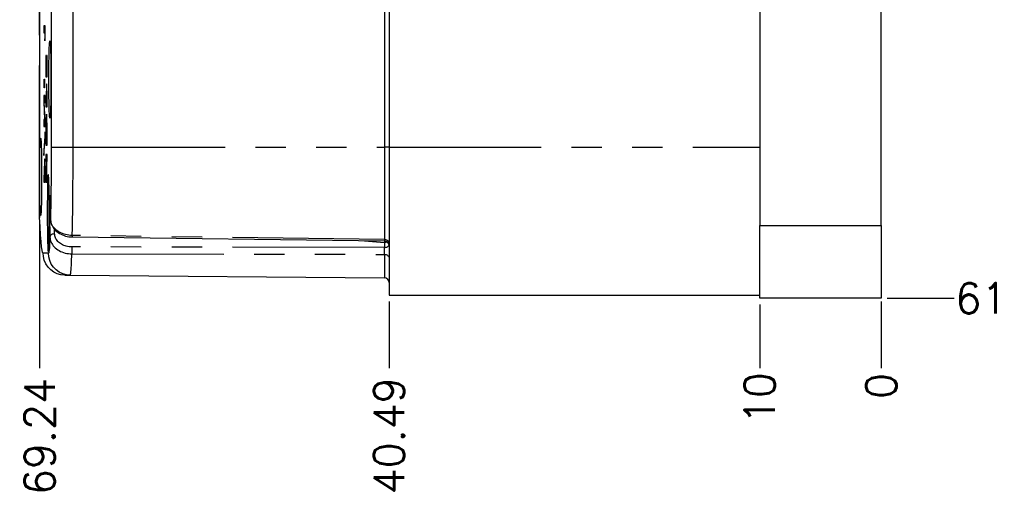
# Model space of a CAD drawing. Extents: x 2651 to 11825, y -3833 to 1075.
# Tile 430 of 656: x 4806 to 4887, y -3186 to -3147. Entities that reach past the tile are written whole.
import ezdxf

# ---------------------------------------------------------------- set-up
doc = ezdxf.new("R2010")
doc.units = 0
doc.header["$LTSCALE"] = 10
doc.linetypes.add('PHANTOM', pattern=[2.5, 1.25, -0.25, 0.25, -0.25, 0.25, -0.25])
doc.layers.get('0').update_dxf_attribs({"linetype": 'CONTINUOUS'})
doc.layers.get('Defpoints').update_dxf_attribs({"linetype": 'CONTINUOUS'})
doc.layers.add('DIM', color=3, linetype='CONTINUOUS')
doc.layers.add('LAYER_108', color=7, linetype='CONTINUOUS')
doc.styles.get("Standard").update_dxf_attribs({"font": 'romans.shx'})
doc.dimstyles.new('1-1', dxfattribs={"dimtxt": 2.5, "dimasz": 2.5, "dimexe": 1, "dimexo": 0.5, "dimtad": 0, "dimrnd": 1.38778e-17, "dimzin": 9, "dimdsep": 46, "dimtxsty": 'Standard', "dimblk": 'CLOSED', "dimcen": 0, "dimclrd": 3, "dimclre": 3, "dimclrt": 3, "dimazin": 2, "dimtfac": 0.75, "dimtofl": 0, "dimtmove": 0, "dimatfit": 3, "dimfxl": 0, "dimtolj": 1, "dimarcsym": 0})

# ---------------------------------------------------------------- blocks, each defined once
blk = doc.blocks.new('*D747')
at = {"layer": 'Defpoints', "color": 0}
for p in [(4876.454, -3109.358), (4876.454, -3170.112), (4876.454, -3176.112)]:
    blk.add_point(p, dxfattribs=at)
at = {"layer": 'DIM', "color": 3, "lineweight": -2}
blk.add_line((4876.454, -3170.612), (4876.454, -3176.112), dxfattribs=at)
at = {"layer": 'DIM', "color": 3, "insert": (4876.454, -3177.571), "char_height": 2.5, "attachment_point": 5, "rotation": 90}
blk.add_mtext('\\A1;0', dxfattribs=at)
blk = doc.blocks.new('_Closed')
at = {"color": 0, "linetype": 'ByBlock', "lineweight": -2}
for p, q in [((-1, 0.167), (0, 0)), ((-1, 0.167), (-1, -0.167)), ((0, 0), (-1, -0.167)), ((0, 0), (-1, 0))]:
    blk.add_line(p, q, dxfattribs=at)
blk = doc.blocks.new('*D748')
at = {"layer": 'Defpoints', "color": 0}
for p in [(4876.454, -3109.358), (4835.964, -3170.112), (4835.964, -3176.112)]:
    blk.add_point(p, dxfattribs=at)
at = {"layer": 'DIM', "color": 3, "lineweight": -2}
blk.add_line((4835.964, -3170.612), (4835.964, -3176.112), dxfattribs=at)
at = {"layer": 'DIM', "color": 3, "insert": (4835.964, -3181.678), "char_height": 2.5, "attachment_point": 5, "rotation": 90}
blk.add_mtext('\\A1;40.49', dxfattribs=at)
blk = doc.blocks.new('*D749')
at = {"layer": 'Defpoints', "color": 0}
for p in [(4876.454, -3109.358), (4807.215, -3163.693), (4807.215, -3176.112)]:
    blk.add_point(p, dxfattribs=at)
at = {"layer": 'DIM', "color": 3, "lineweight": -2}
blk.add_line((4807.215, -3164.193), (4807.215, -3176.112), dxfattribs=at)
at = {"layer": 'DIM', "color": 3, "insert": (4807.215, -3181.737), "char_height": 2.5, "attachment_point": 5, "rotation": 90}
blk.add_mtext('\\A1;69.24', dxfattribs=at)
blk = doc.blocks.new('*D3361')
at = {"layer": 'Defpoints', "color": 0}
for p in [(4876.454, -3109.358), (4866.454, -3170.358), (4866.454, -3176.112)]:
    blk.add_point(p, dxfattribs=at)
at = {"layer": 'DIM', "color": 3, "lineweight": -2}
blk.add_line((4866.454, -3170.858), (4866.454, -3176.112), dxfattribs=at)
at = {"layer": 'DIM', "color": 3, "insert": (4866.454, -3178.582), "char_height": 2.5, "attachment_point": 5, "rotation": 90}
blk.add_mtext('\\A1;10', dxfattribs=at)
blk = doc.blocks.new('*D3363')
at = {"layer": 'Defpoints', "color": 0}
for p in [(4876.454, -3109.358), (4876.454, -3170.358), (4882.454, -3170.358)]:
    blk.add_point(p, dxfattribs=at)
at = {"layer": 'DIM', "color": 3, "lineweight": -2}
blk.add_line((4876.954, -3170.358), (4882.454, -3170.358), dxfattribs=at)
at = {"layer": 'DIM', "color": 3, "insert": (4884.687, -3170.358), "char_height": 2.5, "attachment_point": 5}
blk.add_mtext('\\A1;61', dxfattribs=at)

msp = doc.modelspace()

# ---------------------------------------------------------------- linework, layer by layer
at = {"layer": 'LAYER_108', "color": 0, "linetype": 'Continuous'}
for p, q in [((4866.454, -3054.358), (4866.454, -3164.358)), ((4876.454, -3164.358), (4876.454, -3054.358)), ((4807.215, -3120.335), (4807.215, -3163.706)), ((4835.964, -3132.28), (4835.964, -3157.935)), ((4807.572, -3147.929), (4807.572, -3148.511)), ((4807.657, -3147.929), (4807.572, -3147.929)), ((4807.572, -3148.511), (4807.643, -3148.511)), ((4807.643, -3148.511), (4807.643, -3149.175)), ((4807.643, -3148.511), (4807.657, -3148.511)), ((4807.657, -3148.828), (4807.657, -3147.929)), ((4807.643, -3149.175), (4807.657, -3148.828)), ((4807.752, -3150.379), (4807.737, -3150.379)), ((4807.737, -3150.379), (4807.737, -3152.123)), ((4807.752, -3151.541), (4807.752, -3150.379)), ((4807.79, -3150.379), (4807.775, -3150.379)), ((4807.775, -3150.379), (4807.775, -3151.541)), ((4807.79, -3151.541), (4807.79, -3150.379)), ((4807.822, -3150.379), (4807.806, -3150.379)), ((4807.806, -3150.379), (4807.806, -3151.541)), ((4807.822, -3152.123), (4807.822, -3150.379)), ((4807.775, -3151.541), (4807.752, -3151.541)), ((4807.775, -3151.541), (4807.79, -3151.541)), ((4807.806, -3151.541), (4807.79, -3151.541)), ((4807.806, -3151.541), (4807.822, -3151.541)), ((4807.571, -3152.683), (4807.59, -3152.683)), ((4807.617, -3152.683), (4807.635, -3152.683)), ((4807.737, -3152.123), (4807.822, -3152.123)), ((4807.775, -3153.373), (4807.774, -3153.93)), ((4807.776, -3153.287), (4807.775, -3153.373)), ((4807.805, -3153.438), (4807.806, -3153.85)), ((4807.657, -3153.659), (4807.572, -3153.659)), ((4807.572, -3153.659), (4807.572, -3154.186)), ((4807.572, -3154.186), (4807.628, -3155.652)), ((4807.572, -3154.186), (4807.657, -3154.186)), ((4807.657, -3155.71), (4807.601, -3154.24)), ((4807.601, -3154.24), (4807.657, -3154.24)), ((4807.657, -3154.24), (4807.657, -3153.659)), ((4807.774, -3154.033), (4807.737, -3154.033)), ((4807.737, -3154.033), (4807.737, -3154.614)), ((4807.774, -3153.93), (4807.774, -3154.033)), ((4807.774, -3154.033), (4807.789, -3154.033)), ((4807.789, -3154.033), (4807.789, -3153.827)), ((4807.806, -3154.033), (4807.789, -3154.033)), ((4807.806, -3153.85), (4807.806, -3154.033)), ((4807.806, -3154.033), (4807.822, -3154.033)), ((4807.822, -3154.614), (4807.822, -3153.965)), ((4807.737, -3154.614), (4807.822, -3154.614)), ((4807.628, -3155.652), (4807.572, -3155.652)), ((4807.572, -3155.652), (4807.572, -3156.233)), ((4807.628, -3155.652), (4807.655, -3155.652)), ((4807.657, -3156.233), (4807.657, -3155.71)), ((4807.778, -3155.776), (4807.814, -3155.776)), ((4807.659, -3156.669), (4807.557, -3158.159)), ((4807.572, -3156.233), (4807.657, -3156.233)), ((4807.659, -3157.11), (4807.659, -3156.669)), ((4807.739, -3156.09), (4807.737, -3157.026)), ((4807.557, -3158.6), (4807.659, -3157.11)), ((4807.737, -3157.026), (4807.737, -3157.769)), ((4807.752, -3157.188), (4807.752, -3156.884)), ((4807.806, -3157.188), (4807.752, -3157.188)), ((4807.806, -3156.966), (4807.806, -3157.188)), ((4807.806, -3157.188), (4807.822, -3157.188)), ((4807.822, -3157.769), (4807.822, -3157.037)), ((4807.557, -3158.159), (4807.557, -3158.6)), ((4807.557, -3158.159), (4807.587, -3158.159)), ((4807.737, -3157.769), (4807.822, -3157.769)), ((4835.964, -3157.935), (4835.964, -3170.112)), ((4807.822, -3158.517), (4807.737, -3158.517)), ((4807.737, -3158.517), (4807.737, -3159.098)), ((4807.737, -3159.098), (4807.774, -3159.098)), ((4807.774, -3159.098), (4807.774, -3160.219)), ((4807.774, -3159.098), (4807.789, -3159.098)), ((4807.789, -3159.098), (4807.822, -3159.098)), ((4807.789, -3160.219), (4807.789, -3159.098)), ((4807.822, -3159.098), (4807.822, -3158.517)), ((4807.61, -3159.559), (4807.609, -3160.123)), ((4807.611, -3159.484), (4807.61, -3159.559)), ((4807.64, -3159.624), (4807.642, -3160.036)), ((4807.609, -3160.219), (4807.572, -3160.219)), ((4807.572, -3160.219), (4807.572, -3160.8)), ((4807.572, -3160.8), (4807.657, -3160.8)), ((4807.609, -3160.123), (4807.609, -3160.219)), ((4807.609, -3160.219), (4807.624, -3160.219)), ((4807.624, -3160.219), (4807.624, -3160.013)), ((4807.642, -3160.219), (4807.624, -3160.219)), ((4807.642, -3160.036), (4807.642, -3160.219)), ((4807.642, -3160.219), (4807.657, -3160.219)), ((4807.657, -3160.8), (4807.657, -3160.152)), ((4807.774, -3160.219), (4807.737, -3160.219)), ((4807.737, -3160.219), (4807.737, -3160.8)), ((4807.737, -3160.8), (4807.822, -3160.8)), ((4807.774, -3160.219), (4807.789, -3160.219)), ((4807.822, -3160.219), (4807.789, -3160.219)), ((4807.822, -3160.8), (4807.822, -3160.219)), ((4808.072, -3162.15), (4808.109, -3163.843)), ((4807.215, -3163.707), (4807.215, -3163.693)), ((4808.116, -3163.884), (4808.122, -3163.972)), ((4866.454, -3170.358), (4866.454, -3164.358)), ((4876.454, -3164.358), (4876.454, -3170.358)), ((4809.902, -3165.311), (4835.581, -3165.644)), ((4809.298, -3168.455), (4809.739, -3168.458)), ((4809.739, -3168.458), (4835.579, -3168.684)), ((4835.964, -3170.112), (4866.454, -3170.112)), ((4876.454, -3170.358), (4866.454, -3170.358))]:
    msp.add_line(p, q, dxfattribs=at)
at = {"layer": 'LAYER_108', "color": 253, "linetype": 'PHANTOM'}
for p, q in [((4807.215, -3163.693), (4807.215, -3120.349)), ((4808.17, -3146.046), (4808.17, -3157.935)), ((4809.967, -3157.935), (4809.967, -3146.033)), ((4835.579, -3145.81), (4835.579, -3157.935)), ((4807.737, -3157.026), (4807.752, -3157.026)), ((4808.17, -3157.935), (4809.967, -3157.935)), ((4809.967, -3157.935), (4835.579, -3157.935)), ((4835.964, -3157.935), (4835.579, -3157.935)), ((4835.579, -3157.935), (4835.579, -3165.53)), ((4835.964, -3157.935), (4866.454, -3157.935)), ((4808.044, -3162.039), (4808.029, -3162.514)), ((4808.11, -3163.835), (4808.072, -3162.142)), ((4808.026, -3162.627), (4808.029, -3162.514)), ((4808.026, -3163.612), (4808.063, -3165.303)), ((4808.111, -3163.865), (4808.11, -3163.835)), ((4808.448, -3165.053), (4808.44, -3164.676)), ((4866.454, -3164.358), (4876.454, -3164.358)), ((4835.579, -3165.53), (4809.904, -3165.19)), ((4833.94, -3165.623), (4835.579, -3165.768)), ((4835.579, -3165.53), (4835.581, -3165.644)), ((4835.579, -3166.176), (4809.865, -3166.13)), ((4835.579, -3165.768), (4835.579, -3166.176)), ((4807.942, -3166.645), (4807.501, -3166.641)), ((4809.865, -3166.704), (4835.579, -3166.744)), ((4835.579, -3166.744), (4835.579, -3168.684))]:
    msp.add_line(p, q, dxfattribs=at)
at = {"layer": 'LAYER_108', "color": 0, "linetype": 'Continuous'}
for points in [[(4808.058, -3155.533, 0), (4808.05, -3155.518, 0), (4808.042, -3155.472, 0), (4808.034, -3155.396, 0), (4808.027, -3155.291, 0), (4808.019, -3155.158, 0), (4808.012, -3154.998, 0), (4808.006, -3154.813, 0), (4808, -3154.603, 0), (4807.994, -3154.373, 0), (4807.989, -3154.122, 0), (4807.985, -3153.855, 0), (4807.982, -3153.573, 0), (4807.979, -3153.28, 0), (4807.977, -3152.978, 0), (4807.976, -3152.669, 0), (4807.975, -3152.358, 0), (4807.976, -3152.047, 0), (4807.977, -3151.738, 0), (4807.979, -3151.436, 0), (4807.982, -3151.143, 0), (4807.985, -3150.861, 0), (4807.989, -3150.594, 0), (4807.994, -3150.343, 0), (4808, -3150.113, 0), (4808.006, -3149.903, 0), (4808.012, -3149.718, 0), (4808.019, -3149.558, 0), (4808.027, -3149.424, 0), (4808.034, -3149.32, 0), (4808.042, -3149.244, 0), (4808.05, -3149.198, 0), (4808.058, -3149.183, 0)], [(4808.058, -3149.183, 0), (4808.067, -3149.198, 0), (4808.075, -3149.244, 0), (4808.083, -3149.32, 0), (4808.09, -3149.424, 0), (4808.098, -3149.558, 0), (4808.105, -3149.718, 0), (4808.111, -3149.903, 0), (4808.117, -3150.113, 0), (4808.123, -3150.343, 0), (4808.128, -3150.594, 0), (4808.132, -3150.861, 0), (4808.135, -3151.143, 0), (4808.138, -3151.436, 0), (4808.14, -3151.738, 0), (4808.141, -3152.047, 0), (4808.142, -3152.358, 0)], [(4807.58, -3152.33, 0), (4807.58, -3152.332, 0), (4807.579, -3152.336, 0), (4807.578, -3152.342, 0), (4807.577, -3152.35, 0), (4807.577, -3152.36, 0), (4807.576, -3152.373, 0), (4807.575, -3152.387, 0), (4807.575, -3152.402, 0), (4807.574, -3152.42, 0), (4807.574, -3152.439, 0), (4807.573, -3152.461, 0), (4807.573, -3152.485, 0), (4807.572, -3152.51, 0), (4807.572, -3152.537, 0), (4807.572, -3152.56, 0), (4807.571, -3152.583, 0), (4807.571, -3152.607, 0), (4807.571, -3152.632, 0), (4807.571, -3152.656, 0), (4807.571, -3152.683, 0)], [(4807.571, -3152.683, 0), (4807.571, -3152.713, 0), (4807.571, -3152.743, 0), (4807.571, -3152.772, 0), (4807.572, -3152.801, 0), (4807.572, -3152.829, 0), (4807.572, -3152.853, 0), (4807.573, -3152.876, 0), (4807.573, -3152.898, 0), (4807.573, -3152.918, 0), (4807.574, -3152.938, 0), (4807.574, -3152.954, 0), (4807.575, -3152.97, 0), (4807.575, -3152.984, 0), (4807.576, -3152.996, 0), (4807.577, -3153.007, 0), (4807.577, -3153.017, 0), (4807.578, -3153.025, 0), (4807.579, -3153.031, 0), (4807.579, -3153.034, 0), (4807.58, -3153.036, 0)], [(4807.59, -3152.683, 0), (4807.589, -3152.654, 0), (4807.589, -3152.624, 0), (4807.589, -3152.595, 0), (4807.589, -3152.566, 0), (4807.589, -3152.539, 0), (4807.588, -3152.514, 0), (4807.588, -3152.491, 0), (4807.588, -3152.469, 0), (4807.587, -3152.449, 0), (4807.587, -3152.429, 0), (4807.586, -3152.412, 0), (4807.586, -3152.397, 0), (4807.585, -3152.382, 0), (4807.585, -3152.37, 0), (4807.584, -3152.359, 0), (4807.583, -3152.348, 0), (4807.583, -3152.34, 0), (4807.582, -3152.335, 0), (4807.581, -3152.332, 0), (4807.58, -3152.33, 0)], [(4807.58, -3153.036, 0), (4807.581, -3153.034, 0), (4807.582, -3153.03, 0), (4807.583, -3153.025, 0), (4807.583, -3153.017, 0), (4807.584, -3153.006, 0), (4807.585, -3152.994, 0), (4807.585, -3152.979, 0), (4807.586, -3152.963, 0), (4807.586, -3152.945, 0), (4807.587, -3152.926, 0), (4807.587, -3152.904, 0), (4807.588, -3152.881, 0), (4807.588, -3152.857, 0), (4807.589, -3152.831, 0), (4807.589, -3152.808, 0), (4807.589, -3152.784, 0), (4807.589, -3152.76, 0), (4807.589, -3152.736, 0), (4807.589, -3152.711, 0), (4807.59, -3152.683, 0)], [(4807.626, -3152.33, 0), (4807.625, -3152.332, 0), (4807.624, -3152.336, 0), (4807.624, -3152.342, 0), (4807.623, -3152.35, 0), (4807.622, -3152.36, 0), (4807.622, -3152.372, 0), (4807.621, -3152.386, 0), (4807.62, -3152.401, 0), (4807.62, -3152.418, 0), (4807.619, -3152.436, 0), (4807.619, -3152.459, 0), (4807.618, -3152.483, 0), (4807.618, -3152.508, 0), (4807.618, -3152.535, 0), (4807.617, -3152.558, 0), (4807.617, -3152.581, 0), (4807.617, -3152.605, 0), (4807.617, -3152.63, 0), (4807.617, -3152.654, 0), (4807.617, -3152.683, 0)], [(4807.617, -3152.683, 0), (4807.617, -3152.713, 0), (4807.617, -3152.743, 0), (4807.617, -3152.772, 0), (4807.617, -3152.801, 0), (4807.617, -3152.829, 0), (4807.618, -3152.853, 0), (4807.618, -3152.877, 0), (4807.619, -3152.899, 0), (4807.619, -3152.92, 0), (4807.62, -3152.94, 0), (4807.62, -3152.956, 0), (4807.621, -3152.971, 0), (4807.621, -3152.985, 0), (4807.622, -3152.997, 0), (4807.622, -3153.008, 0), (4807.623, -3153.018, 0), (4807.624, -3153.026, 0), (4807.624, -3153.031, 0), (4807.625, -3153.034, 0), (4807.626, -3153.036, 0)], [(4807.635, -3152.683, 0), (4807.635, -3152.653, 0), (4807.635, -3152.623, 0), (4807.635, -3152.593, 0), (4807.635, -3152.564, 0), (4807.634, -3152.536, 0), (4807.634, -3152.513, 0), (4807.634, -3152.49, 0), (4807.633, -3152.469, 0), (4807.633, -3152.448, 0), (4807.632, -3152.429, 0), (4807.632, -3152.409, 0), (4807.631, -3152.39, 0), (4807.63, -3152.374, 0), (4807.63, -3152.36, 0), (4807.629, -3152.351, 0), (4807.628, -3152.344, 0), (4807.628, -3152.338, 0), (4807.627, -3152.334, 0), (4807.627, -3152.332, 0), (4807.626, -3152.33, 0)], [(4807.626, -3153.036, 0), (4807.627, -3153.034, 0), (4807.627, -3153.03, 0), (4807.628, -3153.025, 0), (4807.629, -3153.016, 0), (4807.63, -3153.005, 0), (4807.63, -3152.993, 0), (4807.631, -3152.979, 0), (4807.632, -3152.962, 0), (4807.632, -3152.944, 0), (4807.633, -3152.925, 0), (4807.633, -3152.903, 0), (4807.634, -3152.879, 0), (4807.634, -3152.853, 0), (4807.634, -3152.827, 0), (4807.635, -3152.804, 0), (4807.635, -3152.781, 0), (4807.635, -3152.758, 0), (4807.635, -3152.734, 0), (4807.635, -3152.71, 0), (4807.635, -3152.683, 0)], [(4807.798, -3152.704, 0), (4807.796, -3152.707, 0), (4807.794, -3152.715, 0), (4807.792, -3152.728, 0), (4807.79, -3152.748, 0), (4807.788, -3152.773, 0), (4807.786, -3152.802, 0), (4807.785, -3152.836, 0), (4807.783, -3152.875, 0), (4807.782, -3152.918, 0), (4807.781, -3152.964, 0), (4807.78, -3153.015, 0), (4807.779, -3153.068, 0), (4807.778, -3153.124, 0), (4807.777, -3153.204, 0), (4807.776, -3153.287, 0), (4807.776, -3153.287, 0)], [(4807.822, -3153.965, 0), (4807.822, -3153.741, 0), (4807.821, -3153.518, 0), (4807.821, -3153.431, 0), (4807.82, -3153.346, 0), (4807.82, -3153.262, 0), (4807.819, -3153.181, 0), (4807.818, -3153.122, 0), (4807.817, -3153.065, 0), (4807.816, -3153.011, 0), (4807.815, -3152.962, 0), (4807.814, -3152.916, 0), (4807.812, -3152.875, 0), (4807.811, -3152.837, 0), (4807.81, -3152.804, 0), (4807.808, -3152.775, 0), (4807.806, -3152.751, 0), (4807.804, -3152.732, 0), (4807.803, -3152.719, 0), (4807.8, -3152.708, 0), (4807.798, -3152.704, 0)], [(4808.142, -3152.358, 0), (4808.141, -3152.669, 0), (4808.14, -3152.978, 0), (4808.138, -3153.28, 0), (4808.135, -3153.573, 0), (4808.132, -3153.855, 0), (4808.128, -3154.122, 0), (4808.123, -3154.373, 0), (4808.117, -3154.603, 0), (4808.111, -3154.813, 0), (4808.105, -3154.998, 0), (4808.098, -3155.158, 0), (4808.09, -3155.291, 0), (4808.083, -3155.396, 0), (4808.075, -3155.472, 0), (4808.067, -3155.518, 0), (4808.058, -3155.533, 0)], [(4807.789, -3153.827, 0), (4807.789, -3153.691, 0), (4807.79, -3153.555, 0), (4807.79, -3153.529, 0), (4807.79, -3153.503, 0), (4807.79, -3153.477, 0), (4807.79, -3153.452, 0), (4807.791, -3153.433, 0), (4807.791, -3153.415, 0), (4807.791, -3153.397, 0), (4807.792, -3153.38, 0), (4807.792, -3153.365, 0), (4807.792, -3153.351, 0), (4807.793, -3153.339, 0), (4807.793, -3153.327, 0), (4807.794, -3153.317, 0), (4807.794, -3153.309, 0), (4807.795, -3153.301, 0), (4807.795, -3153.295, 0), (4807.796, -3153.29, 0), (4807.797, -3153.287, 0), (4807.798, -3153.285, 0)], [(4807.798, -3153.285, 0), (4807.798, -3153.287, 0), (4807.799, -3153.291, 0), (4807.8, -3153.297, 0), (4807.801, -3153.306, 0), (4807.801, -3153.315, 0), (4807.802, -3153.326, 0), (4807.803, -3153.339, 0), (4807.803, -3153.353, 0), (4807.803, -3153.368, 0), (4807.804, -3153.386, 0), (4807.804, -3153.404, 0), (4807.805, -3153.423, 0), (4807.805, -3153.438, 0)], [(4807.778, -3155.195, 0), (4807.774, -3155.202, 0), (4807.771, -3155.218, 0), (4807.767, -3155.243, 0), (4807.763, -3155.278, 0), (4807.76, -3155.326, 0), (4807.757, -3155.375, 0), (4807.754, -3155.432, 0), (4807.751, -3155.498, 0), (4807.749, -3155.572, 0), (4807.747, -3155.638, 0), (4807.745, -3155.708, 0), (4807.744, -3155.783, 0), (4807.742, -3155.863, 0), (4807.741, -3155.946, 0), (4807.74, -3156.026, 0), (4807.739, -3156.09, 0)], [(4807.752, -3156.884, 0), (4807.752, -3156.73, 0), (4807.752, -3156.575, 0), (4807.753, -3156.423, 0), (4807.754, -3156.362, 0), (4807.754, -3156.302, 0), (4807.755, -3156.245, 0), (4807.755, -3156.189, 0), (4807.756, -3156.137, 0), (4807.757, -3156.088, 0), (4807.758, -3156.043, 0), (4807.76, -3156.001, 0), (4807.761, -3155.954, 0), (4807.763, -3155.912, 0), (4807.765, -3155.876, 0), (4807.767, -3155.846, 0), (4807.769, -3155.817, 0), (4807.772, -3155.796, 0), (4807.774, -3155.783, 0), (4807.777, -3155.777, 0), (4807.778, -3155.776, 0)], [(4807.822, -3157.037, 0), (4807.822, -3156.8, 0), (4807.821, -3156.563, 0), (4807.82, -3156.329, 0), (4807.818, -3156.103, 0), (4807.818, -3156.019, 0), (4807.816, -3155.938, 0), (4807.815, -3155.86, 0), (4807.814, -3155.786, 0), (4807.812, -3155.716, 0), (4807.81, -3155.636, 0), (4807.808, -3155.563, 0), (4807.805, -3155.496, 0), (4807.803, -3155.435, 0), (4807.8, -3155.374, 0), (4807.797, -3155.323, 0), (4807.794, -3155.28, 0), (4807.791, -3155.246, 0), (4807.786, -3155.218, 0), (4807.782, -3155.201, 0), (4807.778, -3155.195, 0)], [(4807.778, -3155.776, 0), (4807.781, -3155.781, 0), (4807.784, -3155.793, 0), (4807.787, -3155.812, 0), (4807.789, -3155.838, 0), (4807.791, -3155.861, 0), (4807.793, -3155.888, 0), (4807.794, -3155.919, 0), (4807.796, -3155.954, 0), (4807.797, -3155.992, 0), (4807.798, -3156.036, 0), (4807.8, -3156.082, 0)], [(4807.8, -3156.082, 0), (4807.801, -3156.139, 0), (4807.802, -3156.199, 0), (4807.803, -3156.265, 0), (4807.804, -3156.334, 0), (4807.804, -3156.401, 0), (4807.805, -3156.469, 0), (4807.805, -3156.538, 0), (4807.806, -3156.646, 0), (4807.806, -3156.755, 0), (4807.806, -3156.966, 0)], [(4807.299, -3163.533, 0), (4807.291, -3163.518, 0), (4807.283, -3163.472, 0), (4807.275, -3163.396, 0), (4807.267, -3163.291, 0), (4807.26, -3163.158, 0), (4807.253, -3162.998, 0), (4807.246, -3162.813, 0), (4807.24, -3162.603, 0), (4807.235, -3162.373, 0), (4807.23, -3162.122, 0), (4807.226, -3161.855, 0), (4807.222, -3161.573, 0), (4807.22, -3161.28, 0), (4807.218, -3160.978, 0), (4807.216, -3160.669, 0), (4807.216, -3160.358, 0), (4807.216, -3160.047, 0), (4807.218, -3159.738, 0), (4807.22, -3159.436, 0), (4807.222, -3159.143, 0), (4807.226, -3158.861, 0), (4807.23, -3158.594, 0), (4807.235, -3158.343, 0), (4807.24, -3158.113, 0), (4807.246, -3157.903, 0), (4807.253, -3157.718, 0), (4807.26, -3157.558, 0), (4807.267, -3157.424, 0), (4807.275, -3157.32, 0), (4807.283, -3157.244, 0), (4807.291, -3157.198, 0), (4807.299, -3157.183, 0)], [(4807.299, -3157.183, 0), (4807.307, -3157.198, 0), (4807.315, -3157.244, 0), (4807.323, -3157.32, 0), (4807.331, -3157.424, 0), (4807.338, -3157.558, 0), (4807.345, -3157.718, 0), (4807.352, -3157.903, 0), (4807.358, -3158.113, 0), (4807.363, -3158.343, 0), (4807.368, -3158.594, 0), (4807.372, -3158.861, 0), (4807.376, -3159.143, 0), (4807.379, -3159.436, 0), (4807.381, -3159.738, 0), (4807.382, -3160.047, 0), (4807.382, -3160.358, 0)], [(4807.633, -3158.89, 0), (4807.631, -3158.894, 0), (4807.629, -3158.902, 0), (4807.627, -3158.917, 0), (4807.625, -3158.94, 0), (4807.623, -3158.965, 0), (4807.621, -3158.996, 0), (4807.62, -3159.031, 0), (4807.618, -3159.071, 0), (4807.617, -3159.116, 0), (4807.616, -3159.165, 0), (4807.615, -3159.217, 0), (4807.614, -3159.272, 0), (4807.613, -3159.34, 0), (4807.612, -3159.411, 0), (4807.611, -3159.484, 0), (4807.611, -3159.484, 0)], [(4807.657, -3160.152, 0), (4807.657, -3159.911, 0), (4807.656, -3159.672, 0), (4807.656, -3159.59, 0), (4807.655, -3159.509, 0), (4807.655, -3159.429, 0), (4807.654, -3159.352, 0), (4807.653, -3159.294, 0), (4807.652, -3159.238, 0), (4807.651, -3159.186, 0), (4807.65, -3159.137, 0), (4807.649, -3159.093, 0), (4807.647, -3159.053, 0), (4807.646, -3159.017, 0), (4807.644, -3158.985, 0), (4807.643, -3158.957, 0), (4807.641, -3158.934, 0), (4807.639, -3158.916, 0), (4807.638, -3158.904, 0), (4807.635, -3158.894, 0), (4807.633, -3158.89, 0)], [(4807.624, -3160.013, 0), (4807.624, -3159.877, 0), (4807.625, -3159.742, 0), (4807.625, -3159.715, 0), (4807.625, -3159.689, 0), (4807.625, -3159.663, 0), (4807.626, -3159.639, 0), (4807.626, -3159.62, 0), (4807.626, -3159.601, 0), (4807.626, -3159.584, 0), (4807.627, -3159.567, 0), (4807.627, -3159.551, 0), (4807.628, -3159.538, 0), (4807.628, -3159.525, 0), (4807.629, -3159.514, 0), (4807.629, -3159.504, 0), (4807.629, -3159.495, 0), (4807.63, -3159.487, 0), (4807.631, -3159.481, 0), (4807.631, -3159.476, 0), (4807.632, -3159.473, 0), (4807.633, -3159.472, 0)], [(4807.633, -3159.472, 0), (4807.634, -3159.473, 0), (4807.635, -3159.477, 0), (4807.635, -3159.483, 0), (4807.636, -3159.492, 0), (4807.637, -3159.501, 0), (4807.637, -3159.512, 0), (4807.638, -3159.525, 0), (4807.638, -3159.539, 0), (4807.639, -3159.555, 0), (4807.639, -3159.572, 0), (4807.639, -3159.59, 0), (4807.64, -3159.609, 0), (4807.64, -3159.624, 0)], [(4807.382, -3160.358, 0), (4807.382, -3160.669, 0), (4807.381, -3160.978, 0), (4807.379, -3161.28, 0), (4807.376, -3161.573, 0), (4807.372, -3161.855, 0), (4807.368, -3162.122, 0), (4807.363, -3162.373, 0), (4807.358, -3162.603, 0), (4807.352, -3162.813, 0), (4807.345, -3162.998, 0), (4807.338, -3163.158, 0), (4807.331, -3163.291, 0), (4807.323, -3163.396, 0), (4807.315, -3163.472, 0), (4807.307, -3163.518, 0), (4807.299, -3163.533, 0)], [(4807.928, -3160.183, 0), (4807.919, -3160.198, 0), (4807.911, -3160.244, 0), (4807.903, -3160.32, 0), (4807.896, -3160.424, 0), (4807.888, -3160.558, 0), (4807.881, -3160.718, 0), (4807.875, -3160.903, 0), (4807.869, -3161.113, 0), (4807.863, -3161.343, 0), (4807.858, -3161.594, 0), (4807.854, -3161.861, 0), (4807.851, -3162.143, 0), (4807.848, -3162.436, 0), (4807.846, -3162.738, 0), (4807.845, -3163.047, 0), (4807.844, -3163.358, 0), (4807.845, -3163.669, 0), (4807.846, -3163.978, 0), (4807.848, -3164.28, 0), (4807.851, -3164.573, 0), (4807.854, -3164.855, 0), (4807.858, -3165.122, 0), (4807.863, -3165.373, 0), (4807.869, -3165.603, 0), (4807.875, -3165.813, 0), (4807.881, -3165.998, 0), (4807.888, -3166.158, 0), (4807.896, -3166.291, 0), (4807.903, -3166.396, 0), (4807.911, -3166.472, 0), (4807.919, -3166.518, 0), (4807.928, -3166.533, 0)], [(4808.011, -3163.358, 0), (4808.01, -3163.047, 0), (4808.009, -3162.738, 0), (4808.007, -3162.436, 0), (4808.004, -3162.143, 0), (4808.001, -3161.861, 0), (4807.997, -3161.594, 0), (4807.992, -3161.343, 0), (4807.986, -3161.113, 0), (4807.98, -3160.903, 0), (4807.974, -3160.718, 0), (4807.967, -3160.558, 0), (4807.959, -3160.424, 0), (4807.952, -3160.32, 0), (4807.944, -3160.244, 0), (4807.936, -3160.198, 0), (4807.928, -3160.183, 0)], [(4807.501, -3166.641, 0), (4807.459, -3166.582, 0), (4807.418, -3166.406, 0), (4807.376, -3166.111, 0), (4807.335, -3165.7, 0), (4807.294, -3165.147, 0), (4807.254, -3164.475, 0), (4807.215, -3163.693, 0)], [(4807.928, -3166.533, 0), (4807.936, -3166.518, 0), (4807.944, -3166.472, 0), (4807.952, -3166.396, 0), (4807.959, -3166.291, 0), (4807.967, -3166.158, 0), (4807.974, -3165.998, 0), (4807.98, -3165.813, 0), (4807.986, -3165.603, 0), (4807.992, -3165.373, 0), (4807.997, -3165.122, 0), (4808.001, -3164.855, 0), (4808.004, -3164.573, 0), (4808.007, -3164.28, 0), (4808.009, -3163.978, 0), (4808.01, -3163.669, 0), (4808.011, -3163.358, 0)], [(4808.11, -3163.835, 0), (4808.111, -3163.865, 0)], [(4808.111, -3163.865, 0), (4808.116, -3163.884, 0)], [(4808.122, -3163.972, 0), (4808.125, -3163.993, 0), (4808.144, -3164.102, 0), (4808.174, -3164.21, 0), (4808.213, -3164.316, 0), (4808.263, -3164.42, 0), (4808.322, -3164.52, 0), (4808.391, -3164.617, 0), (4808.468, -3164.709, 0), (4808.555, -3164.797, 0), (4808.65, -3164.88, 0), (4808.751, -3164.956, 0), (4808.86, -3165.026, 0), (4808.976, -3165.089, 0), (4809.097, -3165.145, 0), (4809.224, -3165.193, 0), (4809.354, -3165.234, 0), (4809.487, -3165.266, 0), (4809.624, -3165.289, 0), (4809.763, -3165.304, 0), (4809.902, -3165.311, 0)], [(4808.97, -3168.422, 0), (4808.666, -3168.335, 0), (4808.382, -3168.197, 0), (4808.126, -3168.011, 0), (4807.906, -3167.784, 0), (4807.729, -3167.522, 0), (4807.6, -3167.233, 0), (4807.523, -3166.927, 0), (4807.501, -3166.641, 0)], [(4809.298, -3168.455, 0), (4808.983, -3168.424, 0), (4808.97, -3168.422, 0)]]:
    msp.add_polyline3d(points, dxfattribs=at)
at = {"layer": 'LAYER_108', "color": 253, "linetype": 'PHANTOM'}
for points in [[(4808.17, -3157.935, 0), (4808.169, -3158.649, 0), (4808.167, -3159.366, 0), (4808.163, -3160.08, 0), (4808.157, -3160.782, 0), (4808.15, -3161.465, 0), (4808.142, -3162.11, 0), (4808.132, -3162.724, 0), (4808.121, -3163.3, 0), (4808.11, -3163.835, 0)], [(4809.904, -3165.19, 0), (4809.916, -3164.561, 0), (4809.926, -3163.897, 0), (4809.936, -3163.203, 0), (4809.944, -3162.485, 0), (4809.951, -3161.747, 0), (4809.956, -3160.994, 0), (4809.961, -3160.232, 0), (4809.964, -3159.466, 0), (4809.966, -3158.698, 0), (4809.967, -3157.935, 0)], [(4808.044, -3162.039, 0), (4808.045, -3162.008, 0), (4808.046, -3161.979, 0), (4808.047, -3161.953, 0), (4808.048, -3161.929, 0), (4808.049, -3161.908, 0), (4808.051, -3161.891, 0), (4808.052, -3161.877, 0), (4808.054, -3161.866, 0), (4808.055, -3161.86, 0), (4808.057, -3161.86, 0), (4808.059, -3161.864, 0), (4808.06, -3161.874, 0), (4808.062, -3161.888, 0), (4808.064, -3161.908, 0), (4808.065, -3161.932, 0), (4808.067, -3161.96, 0), (4808.068, -3161.991, 0), (4808.069, -3162.026, 0), (4808.07, -3162.062, 0), (4808.071, -3162.101, 0), (4808.072, -3162.142, 0)], [(4808.044, -3162.039, 0), (4808.051, -3162.09, 0), (4808.069, -3162.141, 0), (4808.072, -3162.147, 0)], [(4808.072, -3162.142, 0), (4808.072, -3162.15, 0)], [(4808.026, -3162.627, 0), (4808.033, -3162.669, 0), (4808.052, -3162.709, 0), (4808.082, -3162.747, 0), (4808.085, -3162.751, 0)], [(4808.029, -3162.514, 0), (4808.036, -3162.566, 0), (4808.054, -3162.616, 0), (4808.084, -3162.662, 0)], [(4808.026, -3163.612, 0), (4808.033, -3163.568, 0), (4808.052, -3163.526, 0), (4808.082, -3163.487, 0), (4808.101, -3163.468, 0)], [(4809.904, -3165.19, 0), (4809.763, -3165.184, 0), (4809.623, -3165.169, 0), (4809.485, -3165.147, 0), (4809.351, -3165.116, 0), (4809.22, -3165.078, 0), (4809.093, -3165.033, 0), (4808.97, -3164.98, 0), (4808.854, -3164.92, 0), (4808.744, -3164.854, 0), (4808.642, -3164.782, 0), (4808.547, -3164.704, 0), (4808.46, -3164.62, 0), (4808.382, -3164.533, 0), (4808.313, -3164.441, 0), (4808.254, -3164.346, 0), (4808.204, -3164.247, 0), (4808.165, -3164.146, 0), (4808.136, -3164.043, 0), (4808.117, -3163.939, 0), (4808.111, -3163.865, 0)], [(4808.063, -3165.303, 0), (4808.048, -3165.643, 0), (4808.032, -3165.938, 0), (4808.015, -3166.185, 0), (4807.998, -3166.38, 0), (4807.979, -3166.528, 0), (4807.96, -3166.616, 0), (4807.942, -3166.645, 0)], [(4808.448, -3165.053, 0), (4808.381, -3165.058, 0), (4808.316, -3165.07, 0), (4808.255, -3165.09, 0), (4808.2, -3165.116, 0), (4808.152, -3165.148, 0), (4808.114, -3165.184, 0), (4808.086, -3165.224, 0), (4808.069, -3165.266, 0), (4808.063, -3165.303, 0)], [(4808.063, -3165.303, 0), (4808.071, -3165.413, 0), (4808.09, -3165.523, 0), (4808.119, -3165.631, 0), (4808.159, -3165.737, 0), (4808.208, -3165.839, 0), (4808.268, -3165.938, 0), (4808.337, -3166.034, 0), (4808.416, -3166.125, 0), (4808.503, -3166.211, 0), (4808.598, -3166.291, 0), (4808.702, -3166.366, 0), (4808.813, -3166.434, 0), (4808.929, -3166.495, 0), (4809.051, -3166.548, 0), (4809.179, -3166.595, 0), (4809.311, -3166.633, 0), (4809.446, -3166.663, 0), (4809.584, -3166.685, 0), (4809.724, -3166.699, 0), (4809.865, -3166.704, 0)], [(4809.865, -3166.13, 0), (4809.749, -3166.126, 0), (4809.634, -3166.115, 0), (4809.521, -3166.097, 0), (4809.41, -3166.072, 0), (4809.303, -3166.04, 0), (4809.199, -3166.001, 0), (4809.106, -3165.959, 0), (4809.016, -3165.912, 0), (4808.932, -3165.859, 0), (4808.853, -3165.801, 0), (4808.78, -3165.739, 0), (4808.714, -3165.673, 0), (4808.654, -3165.603, 0), (4808.602, -3165.531, 0), (4808.557, -3165.455, 0), (4808.519, -3165.377, 0), (4808.49, -3165.298, 0), (4808.468, -3165.217, 0), (4808.454, -3165.135, 0), (4808.448, -3165.053, 0)], [(4809.904, -3165.19, 0), (4809.903, -3165.235, 0), (4809.903, -3165.27, 0), (4809.903, -3165.295, 0), (4809.902, -3165.308, 0), (4809.902, -3165.311, 0)], [(4835.964, -3165.805, 0), (4835.958, -3165.757, 0), (4835.941, -3165.711, 0), (4835.912, -3165.668, 0), (4835.873, -3165.629, 0), (4835.825, -3165.595, 0), (4835.77, -3165.567, 0), (4835.708, -3165.547, 0), (4835.643, -3165.535, 0), (4835.579, -3165.53, 0)], [(4835.596, -3165.645, 0), (4835.588, -3165.707, 0), (4835.58, -3165.763, 0), (4835.579, -3165.768, 0)], [(4809.865, -3166.13, 0), (4809.864, -3166.186, 0), (4809.864, -3166.247, 0), (4809.863, -3166.313, 0), (4809.863, -3166.38, 0), (4809.863, -3166.448, 0), (4809.863, -3166.513, 0), (4809.864, -3166.574, 0), (4809.864, -3166.63, 0), (4809.865, -3166.678, 0), (4809.865, -3166.704, 0)], [(4835.806, -3165.72, 0), (4835.748, -3165.743, 0), (4835.685, -3165.758, 0), (4835.618, -3165.767, 0), (4835.579, -3165.768, 0)], [(4835.579, -3166.176, 0), (4835.646, -3166.172, 0), (4835.712, -3166.16, 0), (4835.773, -3166.142, 0), (4835.828, -3166.116, 0), (4835.875, -3166.085, 0), (4835.914, -3166.049, 0), (4835.942, -3166.01, 0), (4835.959, -3165.968, 0)], [(4809.739, -3168.458, 0), (4809.424, -3168.428, 0), (4809.12, -3168.344, 0), (4808.834, -3168.208, 0), (4808.577, -3168.024, 0), (4808.356, -3167.798, 0), (4808.177, -3167.538, 0), (4808.046, -3167.25, 0), (4807.967, -3166.944, 0), (4807.942, -3166.645, 0)], [(4809.739, -3168.458, 0), (4809.753, -3168.437, 0), (4809.767, -3168.376, 0), (4809.78, -3168.281, 0), (4809.792, -3168.158, 0), (4809.804, -3168.012, 0), (4809.815, -3167.847, 0), (4809.827, -3167.631, 0), (4809.838, -3167.402, 0), (4809.848, -3167.168, 0), (4809.857, -3166.933, 0), (4809.865, -3166.704, 0)], [(4835.579, -3166.744, 0), (4835.646, -3166.75, 0), (4835.712, -3166.765, 0), (4835.773, -3166.788, 0), (4835.828, -3166.821, 0), (4835.875, -3166.86, 0), (4835.914, -3166.906, 0), (4835.942, -3166.957, 0), (4835.959, -3167.01, 0), (4835.964, -3167.063, 0)]]:
    msp.add_polyline3d(points, dxfattribs=at)
for centre, radius, start, end in [((4832.193, -3163.108), 24.171, 178.85894, 181.19392), ((4813.312, -3166.487), 22.268, 359.33778, 0.79997)]:
    msp.add_arc(centre, radius, start, end, dxfattribs=at)
at = {"layer": 'LAYER_108', "color": 0, "linetype": 'Continuous'}
for centre, radius, start, end in [((4835.576, -3166.033), 0.388, 0.09876, 89.33515), ((4835.576, -3169.073), 0.389, 0, 89.5)]:
    msp.add_arc(centre, radius, start, end, dxfattribs=at)

# ---------------------------------------------------------------- dimensions: what is measured, and where the dimension line sits
at = {"layer": 'DIM'}
for feature_location, offset, dtype, origin, picture, middle in [((4807.215, -3163.693), (0, -12.42), 1, (4876.454, -3109.358), '*D749', (4807.215, -3181.737)), ((4835.964, -3170.112), (0, -6), 1, (4876.454, -3109.358), '*D748', (4835.964, -3181.678)), ((4866.454, -3170.358), (0, -5.754), 1, (4876.454, -3109.358), '*D3361', (4866.454, -3178.582)), ((4876.454436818, -3170.112211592), (0, -6), 1, (4876.454436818, -3109.357951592), '*D747', (4876.454436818, -3177.570544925)), ((4876.454, -3170.358), (6, 0), 0, (4876.454, -3109.358), '*D3363', (4884.687, -3170.358))]:
    dim = msp.add_ordinate_dim(feature_location=feature_location, offset=offset, dtype=dtype, origin=origin, dimstyle='1-1', dxfattribs=at)
    dim.commit()
    dim.dimension.update_dxf_attribs({"geometry": picture, "text_midpoint": middle})

doc.saveas('drawing.dxf')
